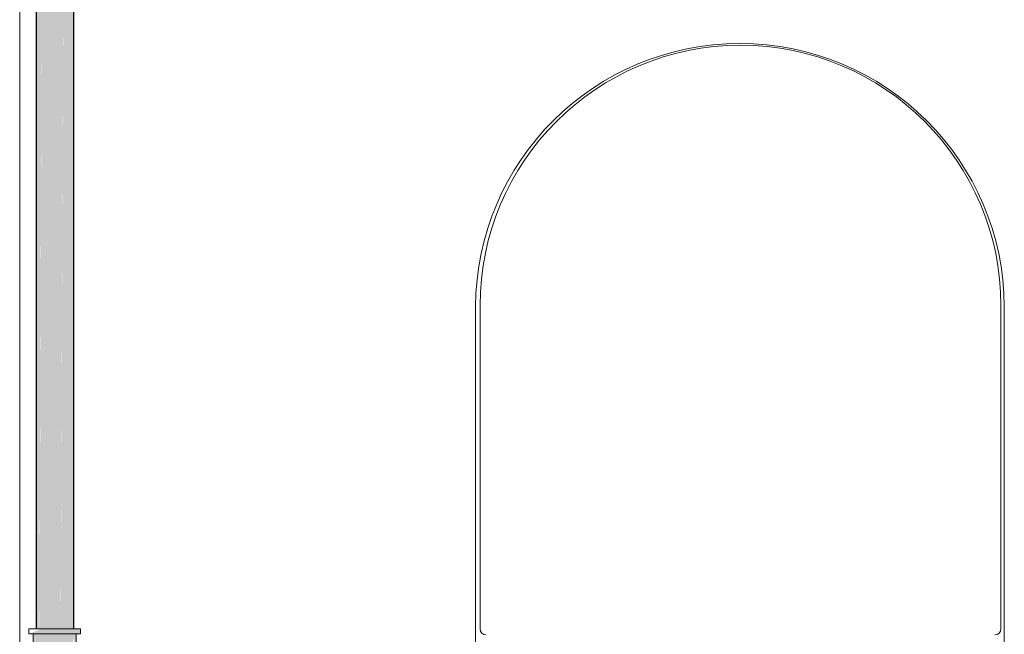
# Model space of a CAD drawing. Header units: millimetres. Extents: x 567 to 934, y -1 to 364.
# Tile 606 of 656: x 746.891 to 748.19, y 102.183 to 102.994. Entities that reach past the tile are written whole.
import ezdxf

# ---------------------------------------------------------------- set-up
doc = ezdxf.new("R2010")
doc.units = ezdxf.units.MM
doc.header["$MEASUREMENT"] = 0
for name, color, linetype, lineweight in [('A-WALL', 7, 'Continuous', 25), ('AF-Condutos Reúso', 200, 'Continuous', 25), ('AF-Conexões Reúso', 216, 'Continuous', 18), ('Peças hidrossanitárias', 7, 'Continuous', 13)]:
    doc.layers.add(name, color=color, linetype=linetype, lineweight=lineweight)

msp = doc.modelspace()

# ---------------------------------------------------------------- hatches: boundary and pattern name
at = {"layer": 'AF-Condutos Reúso', "linetype": 'Continuous'}
for points in [[(746.9128, 102.1832), (746.917, 104.2897), (746.9127, 104.2897)], [(746.9127, 104.2897), (746.9127, 102.19), (746.9128, 102.19)], [(746.917, 104.2897), (746.9128, 102.19), (746.917, 102.19)], [(746.917, 102.1832), (746.9247, 104.2897), (746.917, 104.2897)], [(746.9247, 104.2897), (746.9171, 102.19), (746.9248, 102.19)], [(746.9248, 102.1832), (746.9346, 104.2897), (746.9247, 104.2897)], [(746.9346, 104.2897), (746.9248, 102.19), (746.9347, 102.19)], [(746.9347, 102.1832), (746.9449, 104.2897), (746.9346, 104.2897)], [(746.9449, 104.2897), (746.9347, 102.19), (746.945, 102.19)], [(746.945, 102.1832), (746.9539, 104.2897), (746.9449, 104.2897)], [(746.9539, 104.2897), (746.9451, 102.19), (746.954, 102.19)], [(746.954, 102.1832), (746.96, 104.2897), (746.9539, 104.2897)], [(746.96, 104.2897), (746.954, 102.19), (746.96, 102.19)], [(746.9601, 102.1832), (746.9622, 104.2897), (746.96, 104.2897)], [(746.9622, 104.2897), (746.9601, 102.19), (746.9622, 102.19)]]:
    msp.add_hatch(color=201, dxfattribs=at).paths.add_polyline_path(points)
at = {"layer": 'AF-Conexões Reúso', "linetype": 'Continuous'}
for points in [[(746.9712, 102.1832), (746.9712, 102.19), (746.9202, 102.19), (746.9032, 102.1832)], [(746.9097, 102.1832), (746.9088, 102.1504), (746.9126, 102.1832)], [(746.9097, 102.1504), (746.9126, 102.1504), (746.9126, 102.1832)], [(746.9654, 102.1562), (746.9646, 102.1832), (746.9127, 102.1832), (746.9126, 102.1504), (746.9596, 102.1504), (746.9622, 102.1784)]]:
    msp.add_hatch(color=213, dxfattribs=at).paths.add_polyline_path(points)

# ---------------------------------------------------------------- linework, layer by layer
at = {"layer": 'A-WALL', "color": 8, "lineweight": 5}
msp.add_line((746.891, 101.7038), (746.891, 103.5538), dxfattribs=at)
at = {"layer": 'AF-Condutos Reúso'}
for p, q in [((746.9127, 104.2897), (746.9127, 102.19)), ((746.9622, 102.19), (746.9622, 104.2897))]:
    msp.add_line(p, q, dxfattribs=at)
at = {"layer": 'AF-Conexões Reúso'}
for p, q in [((746.9032, 102.19), (746.9032, 102.1832)), ((746.9043, 102.19), (746.9032, 102.19)), ((746.9032, 102.1832), (746.9043, 102.1832)), ((746.9077, 102.19), (746.9043, 102.19)), ((746.9043, 102.1832), (746.9077, 102.1832)), ((746.9127, 102.19), (746.9077, 102.19)), ((746.9077, 102.1832), (746.9088, 102.1832)), ((746.9088, 102.1832), (746.9127, 102.1832)), ((746.9088, 102.1832), (746.9088, 102.1504)), ((746.9097, 102.1832), (746.9088, 102.1832)), ((746.9126, 102.1832), (746.9097, 102.1832)), ((746.9127, 102.1832), (746.9126, 102.1832)), ((746.9131, 102.19), (746.9127, 102.19)), ((746.9127, 102.1832), (746.9131, 102.1832)), ((746.9171, 102.1832), (746.9127, 102.1832)), ((746.9202, 102.19), (746.9131, 102.19)), ((746.9131, 102.1832), (746.9202, 102.1832)), ((746.923, 102.1832), (746.9171, 102.1832)), ((746.9284, 102.19), (746.9202, 102.19)), ((746.9202, 102.1832), (746.9284, 102.1832)), ((746.9298, 102.1832), (746.923, 102.1832)), ((746.9372, 102.19), (746.9284, 102.19)), ((746.9284, 102.1832), (746.9372, 102.1832)), ((746.9372, 102.1832), (746.9298, 102.1832)), ((746.946, 102.19), (746.9372, 102.19)), ((746.9372, 102.1832), (746.946, 102.1832)), ((746.9445, 102.1832), (746.9372, 102.1832)), ((746.9514, 102.1832), (746.9445, 102.1832)), ((746.9542, 102.19), (746.946, 102.19)), ((746.946, 102.1832), (746.9542, 102.1832)), ((746.9573, 102.1832), (746.9514, 102.1832)), ((746.9612, 102.19), (746.9542, 102.19)), ((746.9542, 102.1832), (746.9612, 102.1832)), ((746.9618, 102.1832), (746.9573, 102.1832)), ((746.9622, 102.19), (746.9612, 102.19)), ((746.9612, 102.1832), (746.9622, 102.1832)), ((746.9622, 102.1832), (746.9618, 102.1832)), ((746.9666, 102.19), (746.9622, 102.19)), ((746.9622, 102.1832), (746.9656, 102.1832)), ((746.9646, 102.1832), (746.9622, 102.1832)), ((746.9656, 102.1832), (746.9646, 102.1832)), ((746.9656, 102.1832), (746.9666, 102.1832)), ((746.9656, 102.1564), (746.9656, 102.1832)), ((746.97, 102.19), (746.9666, 102.19)), ((746.9666, 102.1832), (746.97, 102.1832)), ((746.9712, 102.19), (746.97, 102.19)), ((746.97, 102.1832), (746.9712, 102.1832)), ((746.9712, 102.1832), (746.9712, 102.19))]:
    msp.add_line(p, q, dxfattribs=at)
at = {"layer": 'Peças hidrossanitárias', "color": 8, "lineweight": 5}
for p, q in [((747.4923, 102.6153), (747.4923, 101.7316)), ((747.4983, 102.1899), (747.4983, 102.6167)), ((748.1853, 102.6167), (748.1853, 102.1899)), ((748.1897, 101.732), (748.1897, 102.6153))]:
    msp.add_line(p, q, dxfattribs=at)
for centre, radius, start, end in [((747.841, 102.6138), 0.3487, 0.2437, 179.7563), ((747.8418, 102.6167), 0.3435, 90, 180), ((747.8418, 102.6167), 0.3435, 0, 90), ((747.5063, 102.1899), 0.00799, 180, 270), ((748.1773, 102.1899), 0.00799, 270, 0)]:
    msp.add_arc(centre, radius, start, end, dxfattribs=at)

doc.saveas('drawing.dxf')
